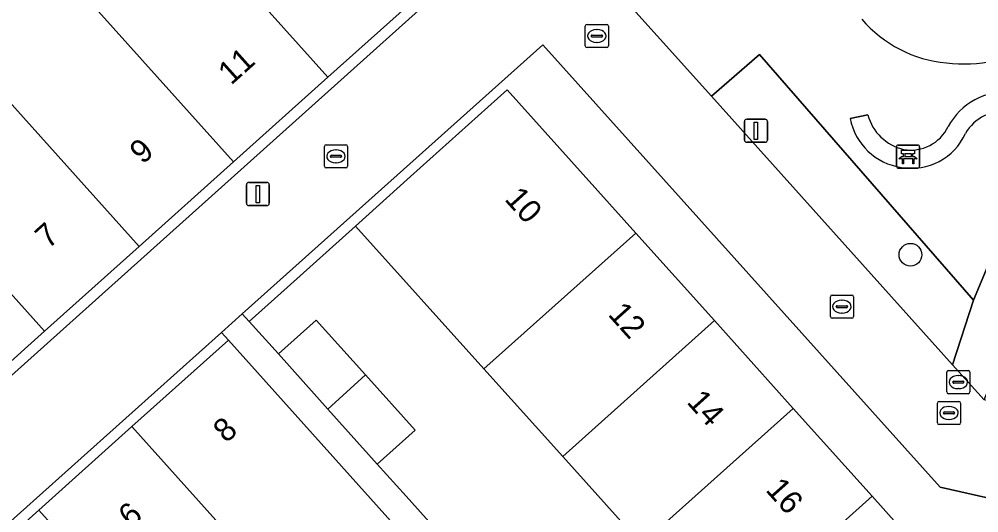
# Model space of a CAD drawing. Extents: x 162172 to 163187, y 382874 to 383685.
# Drawn here: x 162943.66 to 162985.1, y 383376.66 to 383398 of the extents above; entities that cross this region are included whole.
import ezdxf

# ---------------------------------------------------------------- set-up
doc = ezdxf.new("R2010")
doc.units = 0
for name, color, linetype in [('IMGEO_Bank', 7, 'Continuous'), ('IMGEO_Boom', 7, 'Continuous'), ('IMGEO_Erf', 7, 'Continuous'), ('IMGEO_Groenvoorziening', 7, 'Continuous'), ('IMGEO_Kolk', 7, 'Continuous'), ('IMGEO_Lichtmast', 7, 'Continuous'), ('IMGEO_Pand', 7, 'Continuous'), ('IMGEO_Pand_nummerreeks', 7, 'Continuous'), ('IMGEO_Rioolput', 7, 'Continuous'), ('IMGEO_Terreindeel_gesloten', 7, 'Continuous'), ('IMGEO_Terreindeel_zand', 7, 'Continuous'), ('IMGEO_Voetpad_halfverhard', 7, 'Continuous'), ('IMGEO_Voetpad_open', 7, 'Continuous')]:
    doc.layers.add(name, color=color, linetype=linetype)

msp = doc.modelspace()

# ---------------------------------------------------------------- linework, layer by layer
at = {"layer": 'IMGEO_Bank'}
for p, q in [((162981.624, 383392.557), (162982.465, 383392.557)), ((162982.465, 383392.557), (162981.624, 383392.557)), ((162981.549, 383391.632), (162981.549, 383392.473)), ((162981.549, 383392.473), (162981.549, 383391.632)), ((162981.858, 383392.063), (162981.858, 383392.169)), ((162981.902, 383392.169), (162981.902, 383392.063)), ((162982.19, 383392.175), (162981.908, 383392.175)), ((162982.196, 383392.063), (162982.196, 383392.169)), ((162982.24, 383392.169), (162982.24, 383392.063)), ((162982.549, 383392.482), (162982.549, 383391.641)), ((162982.549, 383391.641), (162982.549, 383392.482)), ((162982.246, 383391.955), (162981.853, 383391.955)), ((162981.908, 383392.057), (162982.19, 383392.057)), ((162982.474, 383391.557), (162981.633, 383391.557)), ((162981.633, 383391.557), (162982.474, 383391.557))]:
    msp.add_line(p, q, dxfattribs=at)
for points in [[(162981.852, 383392.175), (162981.766, 383392.175), (162981.766, 383392.336), (162982.329, 383392.336), (162982.329, 383392.175), (162982.246, 383392.175)], [(162981.796, 383391.955), (162981.654, 383391.955), (162981.766, 383392.057), (162981.852, 383392.057)], [(162981.846, 383391.948), (162981.846, 383391.741), (162981.803, 383391.741), (162981.803, 383391.948)], [(162982.246, 383392.057), (162982.329, 383392.057), (162982.441, 383391.955), (162982.302, 383391.955)], [(162982.296, 383391.948), (162982.296, 383391.741), (162982.252, 383391.741), (162982.252, 383391.948)]]:
    msp.add_lwpolyline(points, dxfattribs=at)
for centre, radius, start, end in [((162981.627, 383392.479), 0.0779, 92.4484, 184.2845), ((162981.627, 383392.479), 0.0779, 92.4484, 184.2845), ((162982.471, 383392.479), 0.0779, 2.4484, 94.2845), ((162982.471, 383392.479), 0.0779, 2.4484, 94.2845), ((162981.851, 383392.168), 0.00671, 2.8957, 87.1043), ((162981.908, 383392.168), 0.00671, 92.8957, 177.1043), ((162982.19, 383392.168), 0.00671, 2.8957, 87.1043), ((162982.247, 383392.168), 0.00671, 92.8957, 177.1043), ((162981.796, 383391.948), 0.00671, 2.8957, 87.1043), ((162981.853, 383391.948), 0.00671, 92.8957, 177.1043), ((162981.851, 383392.064), 0.00671, 272.8957, 357.1043), ((162981.908, 383392.064), 0.00671, 182.8957, 267.1043), ((162982.19, 383392.064), 0.00671, 272.8957, 357.1043), ((162982.247, 383392.064), 0.00671, 182.8957, 267.1043), ((162982.245, 383391.948), 0.00671, 2.8957, 87.1043), ((162982.302, 383391.948), 0.00671, 92.8957, 177.1043), ((162981.627, 383391.635), 0.0779, 182.4484, 274.2845), ((162981.627, 383391.635), 0.0779, 182.4484, 274.2845), ((162982.471, 383391.635), 0.0779, 272.4484, 4.2845), ((162982.471, 383391.635), 0.0779, 272.4484, 4.2845)]:
    msp.add_arc(centre, radius, start, end, dxfattribs=at)
at = {"layer": 'IMGEO_Boom'}
msp.add_circle((162982.15, 383387.815), 0.489, dxfattribs=at)
at = {"layer": 'IMGEO_Erf'}
for points in [[(162961.317, 383398.747), (162961.011, 383399.088), (162956.994, 383395.486), (162952.915, 383391.828), (162948.837, 383388.17), (162944.757, 383384.511), (162940.678, 383380.853), (162936.599, 383377.195), (162932.551, 383373.565), (162932.864, 383373.217)], [(162966.272, 383396.894), (162953.291, 383385.263), (162953.59, 383384.93), (162955.232, 383386.393), (162958.186, 383389.051), (162960.565, 383391.191), (162964.732, 383394.942), (162970.294, 383388.743), (162973.682, 383384.965), (162977.088, 383381.168), (162980.493, 383377.372), (162982.157, 383375.517), (162987.395, 383374.339), (162992.444, 383373.204), (162997.493, 383372.068), (163002.516, 383370.939), (163003.064, 383373.327), (162983.431, 383377.762)], [(162963.727, 383382.876), (162958.186, 383389.051), (162955.232, 383386.393), (162953.59, 383384.93), (162954.851, 383383.523), (162956.489, 383384.991), (162958.615, 383382.618), (162960.76, 383380.224), (162959.122, 383378.756), (162960.364, 383377.37), (162965.556, 383371.585), (162967.938, 383373.708), (162968.309, 383373.296), (162970.541, 383375.296), (162967.131, 383379.089)], [(162952.692, 383384.119), (162952.39, 383384.456), (162935.984, 383369.757), (162936.291, 383369.414), (162940.481, 383373.171), (162944.502, 383376.776), (162948.522, 383380.381)]]:
    msp.add_lwpolyline(points, close=True, dxfattribs=at)
at = {"layer": 'IMGEO_Groenvoorziening'}
for points in [[(162991.123, 383416.716), (162989.41, 383418.37), (162968.868, 383399.895), (162973.554, 383394.671), (162975.631, 383396.475), (162984.877, 383385.845), (162986.464, 383389.641)], [(162979.547, 383393.702), (162980.312, 383393.858)]]:
    msp.add_lwpolyline(points, dxfattribs=at)
msp.add_lwpolyline([(162983.974, 383383.054), (162984.877, 383385.845), (162975.631, 383396.475), (162973.554, 383394.671)], close=True, dxfattribs=at)
for centre, radius, start, end in [((162984.214, 383401.551), 5.472, 220.5069, 264.6559), ((162984.445, 383402.89), 6.827, 263.767, 298.6938), ((162986.251, 383392.052), 2.791, 84.3498, 152.2492), ((162982.341, 383394.406), 2.101, 195.1075, 256.6634), ((162986.172, 383392.117), 1.896, 81.8337, 150.1896), ((162982.142, 383394.203), 2.643, 190.92, 261.7259), ((162982.162, 383394.133), 1.798, 260.2141, 334.2652), ((162982.199, 383394.098), 2.549, 260.1175, 335.9414)]:
    msp.add_arc(centre, radius, start, end, dxfattribs=at)
at = {"layer": 'IMGEO_Kolk'}
for p, q in [((162968.107, 383396.842), (162968.107, 383397.694)), ((162968.182, 383397.768), (162969.034, 383397.768)), ((162968.595, 383397.548), (162968.62, 383397.548)), ((162969.108, 383397.694), (162969.108, 383396.842)), ((162968.366, 383397.262), (162968.366, 383397.274)), ((162968.804, 383397.225), (162968.406, 383397.225)), ((162968.409, 383397.311), (162968.807, 383397.311)), ((162968.85, 383397.274), (162968.85, 383397.262)), ((162969.034, 383396.768), (162968.182, 383396.768)), ((162968.618, 383396.988), (162968.593, 383396.988)), ((162956.839, 383391.642), (162956.839, 383392.494)), ((162956.914, 383392.568), (162957.766, 383392.568)), ((162957.84, 383392.494), (162957.84, 383391.642)), ((162957.141, 383392.111), (162957.539, 383392.111)), ((162957.327, 383392.348), (162957.352, 383392.348)), ((162957.098, 383392.062), (162957.098, 383392.074)), ((162957.536, 383392.025), (162957.138, 383392.025)), ((162957.35, 383391.788), (162957.325, 383391.788)), ((162957.582, 383392.074), (162957.582, 383392.062)), ((162957.766, 383391.568), (162956.914, 383391.568)), ((162978.691, 383385.141), (162978.691, 383385.993)), ((162978.766, 383386.067), (162979.618, 383386.067)), ((162979.692, 383385.993), (162979.692, 383385.141)), ((162978.95, 383385.561), (162978.95, 383385.573)), ((162979.388, 383385.524), (162978.99, 383385.524)), ((162978.993, 383385.61), (162979.391, 383385.61)), ((162979.179, 383385.847), (162979.204, 383385.847)), ((162979.434, 383385.573), (162979.434, 383385.561)), ((162979.618, 383385.067), (162978.766, 383385.067)), ((162979.202, 383385.287), (162979.177, 383385.287))]:
    msp.add_line(p, q, dxfattribs=at)
for points in [[(162968.107, 383396.842), (162968.107, 383397.694)], [(162968.182, 383397.768), (162969.034, 383397.768)], [(162969.108, 383397.694), (162969.108, 383396.842)], [(162969.034, 383396.768), (162968.182, 383396.768)], [(162956.839, 383391.642), (162956.839, 383392.494)], [(162956.914, 383392.568), (162957.766, 383392.568)], [(162957.84, 383392.494), (162957.84, 383391.642)], [(162957.766, 383391.568), (162956.914, 383391.568)], [(162978.691, 383385.141), (162978.691, 383385.993)], [(162978.766, 383386.067), (162979.618, 383386.067)], [(162979.692, 383385.993), (162979.692, 383385.141)], [(162979.618, 383385.067), (162978.766, 383385.067)]]:
    msp.add_lwpolyline(points, dxfattribs=at)
for centre, radius, start, end in [((162968.184, 383397.692), 0.0765, 91.552, 178.448), ((162968.184, 383397.692), 0.0765, 91.552, 178.448), ((162969.032, 383397.692), 0.0765, 1.552, 88.448), ((162969.032, 383397.692), 0.0765, 1.552, 88.448), ((162968.406, 383397.271), 0.0403, 85.8775, 175.7526), ((162968.403, 383397.261), 0.0366, 178.938, 274.7102), ((162968.807, 383397.268), 0.043, 264.8664, 352.4533), ((162968.811, 383397.273), 0.0386, 1.7309, 96.639), ((162968.184, 383396.844), 0.0765, 181.552, 268.448), ((162968.184, 383396.844), 0.0765, 181.552, 268.448), ((162969.032, 383396.844), 0.0765, 271.552, 358.448), ((162969.032, 383396.844), 0.0765, 271.552, 358.448), ((162956.916, 383392.492), 0.0765, 91.552, 178.448), ((162956.916, 383392.492), 0.0765, 91.552, 178.448), ((162957.764, 383392.492), 0.0765, 1.552, 88.448), ((162957.764, 383392.492), 0.0765, 1.552, 88.448), ((162957.138, 383392.071), 0.0403, 85.8775, 175.7526), ((162957.543, 383392.073), 0.0386, 1.7309, 96.639), ((162957.135, 383392.061), 0.0366, 178.938, 274.7102), ((162957.539, 383392.068), 0.043, 264.8664, 352.4533), ((162956.916, 383391.644), 0.0765, 181.552, 268.448), ((162956.916, 383391.644), 0.0765, 181.552, 268.448), ((162957.764, 383391.644), 0.0765, 271.552, 358.448), ((162957.764, 383391.644), 0.0765, 271.552, 358.448), ((162978.768, 383385.991), 0.0765, 91.552, 178.448), ((162978.768, 383385.991), 0.0765, 91.552, 178.448), ((162979.616, 383385.991), 0.0765, 1.552, 88.448), ((162979.616, 383385.991), 0.0765, 1.552, 88.448), ((162978.99, 383385.57), 0.0403, 85.8775, 175.7526), ((162978.987, 383385.56), 0.0366, 178.938, 274.7102), ((162979.391, 383385.567), 0.043, 264.8664, 352.4533), ((162979.395, 383385.572), 0.0386, 1.7309, 96.639), ((162978.768, 383385.143), 0.0765, 181.552, 268.448), ((162978.768, 383385.143), 0.0765, 181.552, 268.448), ((162979.616, 383385.143), 0.0765, 271.552, 358.448), ((162979.616, 383385.143), 0.0765, 271.552, 358.448)]:
    msp.add_arc(centre, radius, start, end, dxfattribs=at)
for centre, major_axis, ratio, start_param, end_param in [((162968.594, 383397.268), (-0.387, 0.002), 0.722429, 4.712389, 7.853982), ((162968.619, 383397.268), (-0.39, 0.002), 0.717154, 1.570796, 4.712389), ((162957.326, 383392.068), (-0.387, 0.002), 0.722429, 4.712389, 7.853982), ((162957.351, 383392.068), (-0.39, 0.002), 0.717154, 1.570796, 4.712389), ((162979.178, 383385.567), (-0.387, 0.002), 0.722429, 4.712389, 7.853982), ((162979.203, 383385.567), (-0.39, 0.002), 0.717154, 1.570796, 4.712389)]:
    msp.add_ellipse(centre, major_axis=major_axis, ratio=ratio, start_param=start_param, end_param=end_param, dxfattribs=at)
at = {"layer": 'IMGEO_Lichtmast'}
for p, q in [((162974.981, 383392.773), (162974.981, 383393.573)), ((162974.981, 383393.573), (162974.981, 383392.773)), ((162975.081, 383393.673), (162975.871, 383393.673)), ((162975.871, 383393.673), (162975.081, 383393.673)), ((162975.971, 383393.573), (162975.971, 383392.773)), ((162975.971, 383392.773), (162975.971, 383393.573)), ((162975.871, 383392.673), (162975.081, 383392.673)), ((162975.081, 383392.673), (162975.871, 383392.673)), ((162953.47, 383390.038), (162953.47, 383390.838)), ((162953.47, 383390.838), (162953.47, 383390.038)), ((162953.57, 383390.938), (162954.36, 383390.938)), ((162954.36, 383390.938), (162953.57, 383390.938)), ((162954.46, 383390.838), (162954.46, 383390.038)), ((162954.46, 383390.038), (162954.46, 383390.838)), ((162954.36, 383389.938), (162953.57, 383389.938)), ((162953.57, 383389.938), (162954.36, 383389.938))]:
    msp.add_line(p, q, dxfattribs=at)
for points in [[(162975.401, 383393.548), (162975.551, 383393.548), (162975.551, 383392.798), (162975.401, 383392.798), (162975.401, 383393.548)], [(162953.89, 383390.813), (162954.04, 383390.813), (162954.04, 383390.063), (162953.89, 383390.063), (162953.89, 383390.813)]]:
    msp.add_lwpolyline(points, dxfattribs=at)
for centre, start, end in [((162975.081, 383393.573), 90, 180), ((162975.081, 383393.573), 90, 180), ((162975.871, 383393.573), 0, 90), ((162975.871, 383393.573), 360, 90), ((162975.081, 383392.773), 180, 270), ((162975.081, 383392.773), 180, 270), ((162975.871, 383392.773), 270, 0), ((162975.871, 383392.773), 270, 0), ((162953.57, 383390.838), 90, 180), ((162953.57, 383390.838), 90, 180), ((162954.36, 383390.838), 0, 90), ((162954.36, 383390.838), 360, 90), ((162953.57, 383390.038), 180, 270), ((162953.57, 383390.038), 180, 270), ((162954.36, 383390.038), 270, 0), ((162954.36, 383390.038), 270, 0)]:
    msp.add_arc(centre, 0.1, start, end, dxfattribs=at)
at = {"layer": 'IMGEO_Pand'}
for points in [[(162956.994, 383395.486), (162961.011, 383399.088), (162952.514, 383408.575), (162948.492, 383404.967)], [(162944.413, 383401.31), (162952.915, 383391.828), (162956.994, 383395.486), (162948.492, 383404.967)], [(162944.413, 383401.31), (162940.333, 383397.652), (162948.837, 383388.17), (162952.915, 383391.828)], [(162944.757, 383384.511), (162948.837, 383388.17), (162940.333, 383397.652), (162936.253, 383393.993)], [(162963.727, 383382.876), (162970.294, 383388.743), (162964.732, 383394.942), (162960.565, 383391.191), (162958.186, 383389.051)], [(162944.757, 383384.511), (162936.253, 383393.993), (162932.174, 383390.335), (162940.678, 383380.853)], [(162973.682, 383384.965), (162970.294, 383388.743), (162963.727, 383382.876), (162967.131, 383379.089)], [(162956.987, 383381.14), (162958.615, 383382.618), (162956.489, 383384.991), (162954.851, 383383.523)], [(162973.682, 383384.965), (162967.131, 383379.089), (162970.541, 383375.296), (162977.088, 383381.168)], [(162957.036, 383370.885), (162961.206, 383374.624), (162952.692, 383384.119), (162948.522, 383380.381)], [(162956.987, 383381.14), (162959.122, 383378.756), (162960.76, 383380.224), (162958.615, 383382.618)], [(162980.493, 383377.372), (162977.088, 383381.168), (162970.541, 383375.296), (162968.309, 383373.296), (162969.125, 383372.39), (162969.404, 383372.078), (162972.007, 383369.17), (162974.246, 383371.174), (162973.95, 383371.503)], [(162944.502, 383376.776), (162953.016, 383367.28), (162957.036, 383370.885), (162948.522, 383380.381)], [(162980.493, 383377.372), (162973.95, 383371.503), (162974.246, 383371.174), (162977.507, 383367.546), (162980.272, 383366.935), (162982.157, 383375.517)], [(162944.502, 383376.776), (162940.481, 383373.171), (162948.995, 383363.675), (162950.551, 383361.941), (162954.571, 383365.547), (162953.016, 383367.28)]]:
    msp.add_lwpolyline(points, close=True, dxfattribs=at)
at = {"layer": 'IMGEO_Rioolput'}
for p, q in [((162983.719, 383381.88), (162983.719, 383382.732)), ((162983.794, 383382.806), (162984.646, 383382.806)), ((162984.207, 383382.586), (162984.232, 383382.586)), ((162984.72, 383382.732), (162984.72, 383381.88)), ((162983.978, 383382.3), (162983.978, 383382.312)), ((162984.416, 383382.263), (162984.018, 383382.263)), ((162984.021, 383382.349), (162984.419, 383382.349)), ((162984.462, 383382.312), (162984.462, 383382.3)), ((162984.646, 383381.806), (162983.794, 383381.806)), ((162984.23, 383382.026), (162984.205, 383382.026)), ((162983.316, 383380.548), (162983.316, 383381.4)), ((162983.391, 383381.474), (162984.243, 383381.474)), ((162984.317, 383381.4), (162984.317, 383380.548)), ((162983.575, 383380.968), (162983.575, 383380.98)), ((162984.013, 383380.931), (162983.615, 383380.931)), ((162983.618, 383381.017), (162984.016, 383381.017)), ((162983.804, 383381.254), (162983.829, 383381.254)), ((162984.059, 383380.98), (162984.059, 383380.968)), ((162983.827, 383380.694), (162983.802, 383380.694)), ((162984.243, 383380.474), (162983.391, 383380.474))]:
    msp.add_line(p, q, dxfattribs=at)
for points in [[(162983.719, 383381.88), (162983.719, 383382.732)], [(162983.794, 383382.806), (162984.646, 383382.806)], [(162984.72, 383382.732), (162984.72, 383381.88)], [(162984.646, 383381.806), (162983.794, 383381.806)], [(162983.316, 383380.548), (162983.316, 383381.4)], [(162983.391, 383381.474), (162984.243, 383381.474)], [(162984.317, 383381.4), (162984.317, 383380.548)], [(162984.243, 383380.474), (162983.391, 383380.474)]]:
    msp.add_lwpolyline(points, dxfattribs=at)
for centre, radius, start, end in [((162983.796, 383382.73), 0.0765, 91.552, 178.448), ((162983.796, 383382.73), 0.0765, 91.552, 178.448), ((162984.644, 383382.73), 0.0765, 1.552, 88.448), ((162984.644, 383382.73), 0.0765, 1.552, 88.448), ((162984.018, 383382.309), 0.0403, 85.8775, 175.7526), ((162984.015, 383382.299), 0.0366, 178.938, 274.7102), ((162984.419, 383382.306), 0.043, 264.8664, 352.4533), ((162984.423, 383382.311), 0.0386, 1.7309, 96.639), ((162983.796, 383381.882), 0.0765, 181.552, 268.448), ((162983.796, 383381.882), 0.0765, 181.552, 268.448), ((162984.644, 383381.882), 0.0765, 271.552, 358.448), ((162984.644, 383381.882), 0.0765, 271.552, 358.448), ((162983.393, 383381.398), 0.0765, 91.552, 178.448), ((162983.393, 383381.398), 0.0765, 91.552, 178.448), ((162984.241, 383381.398), 0.0765, 1.552, 88.448), ((162984.241, 383381.398), 0.0765, 1.552, 88.448), ((162983.615, 383380.977), 0.0403, 85.8775, 175.7526), ((162983.612, 383380.967), 0.0366, 178.938, 274.7102), ((162984.016, 383380.974), 0.043, 264.8664, 352.4533), ((162984.02, 383380.979), 0.0386, 1.7309, 96.639), ((162983.393, 383380.55), 0.0765, 181.552, 268.448), ((162983.393, 383380.55), 0.0765, 181.552, 268.448), ((162984.241, 383380.55), 0.0765, 271.552, 358.448), ((162984.241, 383380.55), 0.0765, 271.552, 358.448)]:
    msp.add_arc(centre, radius, start, end, dxfattribs=at)
for centre, major_axis, ratio, start_param, end_param in [((162984.206, 383382.306), (-0.387, 0.002), 0.722429, 4.712389, 7.853982), ((162984.231, 383382.306), (-0.39, 0.002), 0.717154, 1.570796, 4.712389), ((162983.803, 383380.974), (-0.387, 0.002), 0.722429, 4.712389, 7.853982), ((162983.828, 383380.974), (-0.39, 0.002), 0.717154, 1.570796, 4.712389)]:
    msp.add_ellipse(centre, major_axis=major_axis, ratio=ratio, start_param=start_param, end_param=end_param, dxfattribs=at)
at = {"layer": 'IMGEO_Terreindeel_gesloten'}
msp.add_lwpolyline([(162980.312, 383393.858), (162979.547, 383393.702)], dxfattribs=at)
for centre, radius, start, end in [((162986.251, 383392.052), 2.791, 84.3498, 152.2492), ((162982.341, 383394.406), 2.101, 195.1075, 256.6634), ((162986.172, 383392.117), 1.896, 81.8337, 150.1896), ((162982.142, 383394.203), 2.643, 190.92, 261.7259), ((162982.162, 383394.133), 1.798, 260.2141, 334.2652), ((162982.199, 383394.098), 2.549, 260.1175, 335.9414)]:
    msp.add_arc(centre, radius, start, end, dxfattribs=at)
at = {"layer": 'IMGEO_Terreindeel_zand'}
for centre, radius, start, end in [((162984.214, 383401.551), 5.472, 220.5069, 264.6559), ((162984.445, 383402.89), 6.827, 263.767, 298.6938)]:
    msp.add_arc(centre, radius, start, end, dxfattribs=at)
at = {"layer": 'IMGEO_Voetpad_halfverhard'}
msp.add_lwpolyline([(162986.464, 383389.641), (162984.877, 383385.845), (162983.974, 383383.054), (162985.33, 383381.541), (162986.176, 383383.58), (162988.27, 383388.372)], dxfattribs=at)
at = {"layer": 'IMGEO_Voetpad_open'}
msp.add_lwpolyline([(163013.84, 383440.229), (163011.861, 383444.157), (162962.892, 383400.162), (162961.317, 383398.747), (162932.864, 383373.217), (162931.602, 383372.084), (162916.26, 383358.318), (162919.375, 383354.875), (162934.664, 383368.574), (162935.984, 383369.757), (162952.39, 383384.456), (162953.291, 383385.263), (162966.272, 383396.894), (162983.431, 383377.762), (163003.064, 383373.327), (163003.962, 383377.21), (162999.557, 383378.234), (162985.33, 383381.541), (162983.974, 383383.054), (162973.554, 383394.671), (162968.868, 383399.895), (162989.41, 383418.37), (162990.828, 383419.638)], close=True, dxfattribs=at)
msp.add_lwpolyline([(162965.556, 383371.585), (162960.364, 383377.37), (162959.122, 383378.756), (162956.987, 383381.14), (162954.851, 383383.523), (162953.59, 383384.93), (162953.291, 383385.263), (162952.39, 383384.456), (162952.692, 383384.119), (162961.206, 383374.624)], dxfattribs=at)

# ---------------------------------------------------------------- texts
at = {"layer": 'IMGEO_Pand_nummerreeks'}
for s, rotation, p in [('11', 41.8861, (162952.809, 383395.118)), ('9', 41.8861, (162948.989, 383391.692)), ('10', 311.8921, (162964.585, 383390.195)), ('7', 41.8861, (162944.912, 383388.035)), ('12', 311.8921, (162969.053, 383385.213)), ('14', 311.8921, (162972.454, 383381.422)), ('8', 42.0722, (162952.599, 383379.642)), ('16', 311.8945, (162975.86, 383377.625)), ('6', 42.0706, (162948.502, 383375.968))]:
    msp.add_text(s, height=1, rotation=rotation, dxfattribs=at).set_placement(p)

doc.saveas('drawing.dxf')
